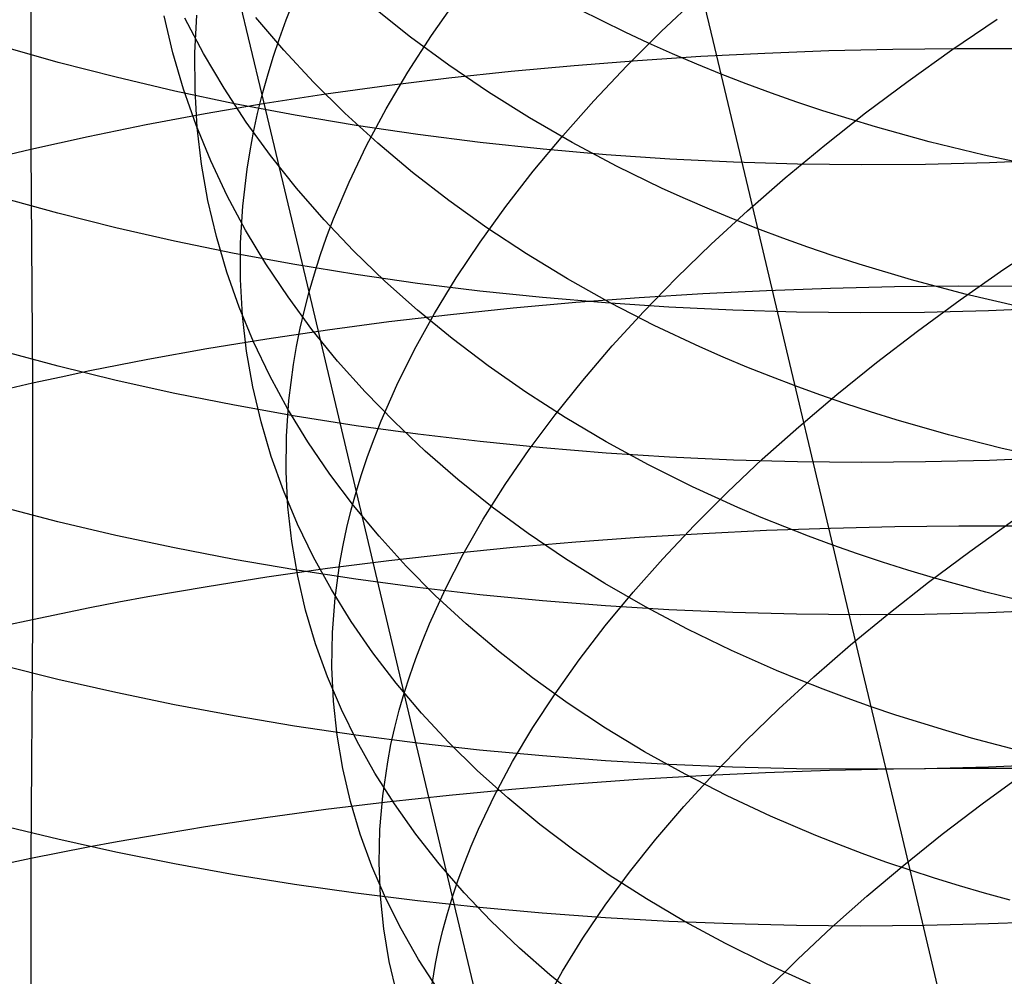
# Model space of a CAD drawing. Extents: x -383 to 1849, y -1185 to -529.
# Tile 569 of 656: x 405 to 413, y -976 to -969. Entities that reach past the tile are written whole.
import ezdxf

# ---------------------------------------------------------------- set-up
doc = ezdxf.new("R2010")
doc.units = 0
doc.layers.add('PREDEFINITO', color=7, linetype='CONTINUOUS')

msp = doc.modelspace()

# ---------------------------------------------------------------- linework, layer by layer
at = {"layer": 'PREDEFINITO'}
for p, q in [((407.0352, -969.3219, 497.3797), (406.3282, -966.3579, 499.4084)), ((410.4967, -968.9059, 514.7093), (410.2203, -967.7423, 515.6891)), ((405.2589, -967.9614, 664.8205), (405.2598, -969.7398, 665.7628)), ((407.2192, -968.7464, 496.6154), (407.3359, -968.4579, 496.2402)), ((408.334, -968.8672, 493.7962), (408.5296, -968.5875, 493.445)), ((410.0982, -968.8357, 490.8128), (410.3761, -968.5733, 490.5024)), ((406.3497, -968.9994, 502.9021), (406.2832, -968.7158, 502.5078)), ((406.5181, -969.0002, 499.938), (406.5332, -968.711, 499.5453)), ((408.174, -968.8801, 511.4177), (407.8939, -968.6571, 511.0823)), ((409.8208, -968.8424, 514.2519), (409.4686, -968.6663, 513.964)), ((406.5847, -969.0059, 505.8402), (406.4419, -968.7347, 505.4554)), ((407.2013, -968.9807, 508.6967), (406.9871, -968.7298, 508.3318)), ((407.1669, -968.8905, 496.8048), (407.2192, -968.7464, 496.6154)), ((412.3281, -968.9766, 488.1045), (412.6747, -968.7405, 487.8487)), ((408.1531, -969.1478, 494.1538), (408.334, -968.8672, 493.7962)), ((410.001, -968.9267, 514.3927), (409.8208, -968.8424, 514.2519)), ((409.8329, -969.1006, 491.1316), (410.0982, -968.8357, 490.8128)), ((407.1188, -969.0345, 496.9953), (407.1669, -968.8905, 496.8048)), ((408.4663, -969.0951, 511.7471), (408.174, -968.8801, 511.4177)), ((410.184, -969.0085, 514.5313), (410.001, -968.9267, 514.3927)), ((410.7768, -970.0884, 513.7532), (410.4967, -968.9059, 514.7093)), ((405.4684, -969.0729, 633.3588), (405.031, -968.9488, 633.5356)), ((406.4314, -969.2797, 503.2964), (406.3497, -968.9994, 502.9021)), ((406.5193, -969.2873, 500.3331), (406.5181, -969.0002, 499.938)), ((406.7419, -969.2722, 506.2229), (406.5847, -969.0059, 505.8402)), ((407.4288, -969.2253, 509.0575), (407.2013, -968.9807, 508.6967)), ((410.3696, -969.0877, 514.6678), (410.184, -969.0085, 514.5313)), ((410.4022, -969.0265, 667.0445), (410.8919, -969.0016, 667.0773)), ((410.8919, -969.0016, 667.0773), (411.3829, -968.9832, 667.0964)), ((411.3829, -968.9832, 667.0964), (411.8746, -968.9714, 667.1017)), ((411.8746, -968.9714, 667.1017), (412.3666, -968.9663, 667.0933)), ((411.9919, -969.2167, 488.3708), (412.3281, -968.9766, 488.1045)), ((412.3666, -968.9663, 667.0933), (412.8583, -968.9678, 667.0711)), ((405.9134, -969.188, 633.1937), (405.4684, -969.0729, 633.3588)), ((407.0749, -969.1783, 497.187), (407.1188, -969.0345, 496.9953)), ((408.7708, -969.3018, 512.0699), (408.4663, -969.0951, 511.7471)), ((408.9466, -969.1413, 666.8627), (409.429, -969.0964, 666.9372)), ((409.429, -969.0964, 666.9372), (409.9144, -969.0582, 666.9978)), ((409.9144, -969.0582, 666.9978), (410.4022, -969.0265, 667.0445)), ((410.558, -969.1643, 514.802), (410.3696, -969.0877, 514.6678)), ((407.9872, -969.429, 494.5175), (408.1531, -969.1478, 494.1538)), ((408.4677, -969.1928, 666.7743), (408.9466, -969.1413, 666.8627)), ((409.5805, -969.3677, 491.4584), (409.8329, -969.1006, 491.1316)), ((410.749, -969.2383, 514.9339), (410.558, -969.1643, 514.802)), ((406.3652, -969.294, 633.0405), (405.9134, -969.188, 633.1937)), ((407.0352, -969.3219, 497.3797), (407.0749, -969.1783, 497.187)), ((407.6695, -969.4633, 509.4138), (407.4288, -969.2253, 509.0575)), ((407.9928, -969.251, 666.6719), (408.4677, -969.1928, 666.7743)), ((410.9426, -969.3096, 515.0635), (410.749, -969.2383, 514.9339)), ((411.6666, -969.4606, 488.6472), (411.9919, -969.2167, 488.3708)), ((406.8234, -969.391, 632.8991), (406.3652, -969.294, 633.0405)), ((406.5283, -969.5562, 503.6904), (406.4314, -969.2797, 503.2964)), ((406.5367, -969.5722, 500.73), (406.5193, -969.2873, 500.3331)), ((406.9132, -969.5333, 506.6033), (406.7419, -969.2722, 506.2229)), ((406.9997, -969.4652, 497.5734), (407.0352, -969.3219, 497.3797)), ((407.3949, -970.8352, 496.4159), (407.0352, -969.3219, 497.3797)), ((407.0575, -969.3873, 666.4252), (407.5226, -969.3158, 666.5555)), ((407.5226, -969.3158, 666.5555), (407.9928, -969.251, 666.6719)), ((409.087, -969.5, 512.3858), (408.7708, -969.3018, 512.0699)), ((411.1387, -969.3783, 515.1907), (410.9426, -969.3096, 515.0635)), ((406.5982, -969.4655, 666.2807), (407.0575, -969.3873, 666.4252)), ((407.2875, -969.4789, 632.7696), (406.8234, -969.391, 632.8991)), ((409.3414, -969.6368, 491.7929), (409.5805, -969.3677, 491.4584)), ((411.3373, -969.4444, 515.3156), (411.1387, -969.3783, 515.1907)), ((406.145, -969.5502, 666.1222), (406.5982, -969.4655, 666.2807)), ((406.9685, -969.6083, 497.7681), (406.9997, -969.4652, 497.5734)), ((407.923, -969.6943, 509.7652), (407.6695, -969.4633, 509.4138)), ((407.8366, -969.7107, 494.887), (407.9872, -969.429, 494.5175)), ((411.7415, -969.5686, 515.5582), (411.3373, -969.4444, 515.3156)), ((411.3524, -969.708, 488.9333), (411.6666, -969.4606, 488.6472)), ((405.921, -969.5951, 666.0376), (406.145, -969.5502, 666.1222)), ((407.0985, -969.7891, 506.9807), (406.9132, -969.5333, 506.6033)), ((407.7567, -969.5577, 632.652), (407.2875, -969.4789, 632.7696)), ((409.415, -969.6894, 512.6945), (409.087, -969.5, 512.3858)), ((405.6987, -969.6417, 665.9496), (405.921, -969.5951, 666.0376)), ((406.6402, -969.8288, 504.0837), (406.5283, -969.5562, 503.6904)), ((406.5699, -969.8544, 501.1283), (406.5367, -969.5722, 500.73)), ((406.9415, -969.751, 497.9638), (406.9685, -969.6083, 497.7681)), ((408.2307, -969.6274, 632.5463), (407.7567, -969.5577, 632.652)), ((412.1548, -969.6823, 515.7913), (411.7415, -969.5686, 515.5582)), ((405.2598, -969.7398, 665.7628), (405.4783, -969.6899, 665.8579)), ((405.4783, -969.6899, 665.8579), (405.6987, -969.6417, 665.9496)), ((408.1893, -969.9181, 510.1112), (407.923, -969.6943, 509.7652)), ((408.7089, -969.6881, 632.4525), (408.2307, -969.6274, 632.5463)), ((409.1906, -969.7396, 632.3708), (408.7089, -969.6881, 632.4525)), ((409.1159, -969.9076, 492.1349), (409.3414, -969.6368, 491.7929)), ((409.7544, -969.8695, 512.9954), (409.415, -969.6894, 512.6945)), ((412.5765, -969.7855, 516.0148), (412.1548, -969.6823, 515.7913)), ((405.0432, -969.7914, 665.6641), (405.2598, -969.7398, 665.7628)), ((405.2598, -969.7398, 665.7628), (405.2722, -971.5339, 666.6729)), ((406.9186, -969.8934, 498.1603), (406.9415, -969.751, 497.9638)), ((407.7018, -969.9924, 495.2618), (407.8366, -969.7107, 494.887)), ((409.6755, -969.782, 632.301), (409.1906, -969.7396, 632.3708)), ((411.0497, -969.9586, 489.2289), (411.3524, -969.708, 488.9333)), ((406.7668, -970.0972, 504.4757), (406.6402, -969.8288, 504.0837)), ((407.2975, -970.0391, 507.3549), (407.0985, -969.7891, 506.9807)), ((410.1628, -969.8152, 632.2433), (409.6755, -969.782, 632.301)), ((410.6521, -969.8393, 632.1976), (410.1628, -969.8152, 632.2433)), ((411.1428, -969.8543, 632.1641), (410.6521, -969.8393, 632.1976)), ((412.6181, -969.8441, 632.1363), (412.1264, -969.8567, 632.1334)), ((413.0062, -969.8782, 516.2284), (412.5765, -969.7855, 516.0148)), ((413.109, -969.8223, 632.1514), (412.6181, -969.8441, 632.1363)), ((406.619, -970.1338, 501.5275), (406.5699, -969.8544, 501.1283)), ((406.8855, -970.177, 498.5556), (406.9186, -969.8934, 498.1603)), ((408.4682, -970.1343, 510.4515), (408.1893, -969.9181, 510.1112)), ((408.9044, -970.1798, 492.4839), (409.1159, -969.9076, 492.1349)), ((410.1051, -970.0402, 513.2882), (409.7544, -969.8695, 512.9954)), ((411.6345, -969.8601, 632.1426), (411.1428, -969.8543, 632.1641)), ((412.1264, -969.8567, 632.1334), (411.6345, -969.8601, 632.1426)), ((407.583, -970.2739, 495.6418), (407.7018, -969.9924, 495.2618)), ((410.759, -970.2121, 489.5336), (411.0497, -969.9586, 489.2289)), ((407.5101, -970.2832, 507.7253), (407.2975, -970.0391, 507.3549)), ((410.2845, -970.1219, 513.4314), (410.1051, -970.0402, 513.2882)), ((405.4668, -970.2307, 634.2832), (405.0297, -970.11, 634.4625)), ((406.6835, -970.4101, 501.9273), (406.619, -970.1338, 501.5275)), ((406.908, -970.3611, 504.8661), (406.7668, -970.0972, 504.4757)), ((408.7593, -970.3427, 510.7857), (408.4682, -970.1343, 510.4515)), ((410.4668, -970.2011, 513.5724), (410.2845, -970.1219, 513.4314)), ((411.0616, -971.2884, 512.8206), (410.7768, -970.0884, 513.7532)), ((405.9114, -970.3425, 634.1159), (405.4668, -970.2307, 634.2832)), ((406.8688, -970.4589, 498.9538), (406.8855, -970.177, 498.5556)), ((408.7071, -970.453, 492.8397), (408.9044, -970.1798, 492.4839)), ((410.6517, -970.2778, 513.7112), (410.4668, -970.2011, 513.5724)), ((410.4804, -970.4683, 489.8472), (410.759, -970.2121, 489.5336)), ((407.736, -970.521, 508.0916), (407.5101, -970.2832, 507.7253)), ((407.5297, -970.4145, 495.8337), (407.583, -970.2739, 495.6418)), ((410.8393, -970.3519, 513.8477), (410.6517, -970.2778, 513.7112)), ((406.3629, -970.4456, 633.9605), (405.9114, -970.3425, 634.1159)), ((407.0635, -970.6201, 505.2545), (406.908, -970.3611, 504.8661)), ((409.0626, -970.5429, 511.1132), (408.7593, -970.3427, 510.7857)), ((411.0296, -970.4235, 513.9819), (410.8393, -970.3519, 513.8477)), ((406.8207, -970.5399, 633.8171), (406.3629, -970.4456, 633.9605)), ((406.7635, -970.683, 502.3272), (406.6835, -970.4101, 501.9273)), ((407.4806, -970.555, 496.0266), (407.5297, -970.4145, 495.8337)), ((408.5245, -970.7271, 493.2019), (408.7071, -970.453, 492.8397)), ((411.2225, -970.4924, 514.1137), (411.0296, -970.4235, 513.9819)), ((412.7283, -970.6616, 487.1602), (413.076, -970.4303, 486.9016)), ((406.8684, -970.7387, 499.3543), (406.8688, -970.4589, 498.9538)), ((407.9751, -970.7522, 508.4533), (407.736, -970.521, 508.0916)), ((410.2143, -970.7269, 490.1692), (410.4804, -970.4683, 489.8472)), ((411.4179, -970.5588, 514.2431), (411.2225, -970.4924, 514.1137)), ((407.2843, -970.6253, 633.6857), (406.8207, -970.5399, 633.8171)), ((407.4356, -970.6952, 496.2207), (407.4806, -970.555, 496.0266)), ((409.3778, -970.7347, 511.4338), (409.0626, -970.5429, 511.1132)), ((411.6157, -970.6225, 514.3702), (411.4179, -970.5588, 514.2431)), ((406.8585, -970.9522, 502.7268), (406.7635, -970.683, 502.3272)), ((407.2331, -970.8741, 505.6404), (407.0635, -970.6201, 505.2545)), ((407.7531, -970.702, 633.5664), (407.2843, -970.6253, 633.6857)), ((412.0186, -970.7423, 514.617), (411.6157, -970.6225, 514.3702)), ((412.391, -970.8967, 487.4294), (412.7283, -970.6616, 487.1602)), ((406.8841, -971.0162, 499.7567), (406.8684, -970.7387, 499.3543)), ((407.3949, -970.8352, 496.4159), (407.4356, -970.6952, 496.2207)), ((408.2267, -970.7697, 633.4592), (407.7531, -970.702, 633.5664)), ((408.2271, -970.9765, 508.81), (407.9751, -970.7522, 508.4533)), ((408.3569, -971.0017, 493.5702), (408.5245, -970.7271, 493.2019)), ((409.7047, -970.9178, 511.7469), (409.3778, -970.7347, 511.4338)), ((409.9611, -970.9876, 490.4994), (410.2143, -970.7269, 490.1692)), ((412.4305, -970.8517, 514.8542), (412.0186, -970.7423, 514.617)), ((407.3585, -970.9749, 496.6121), (407.3949, -970.8352, 496.4159)), ((408.125, -973.9145, 494.5777), (407.3949, -970.8352, 496.4159)), ((408.7044, -970.8287, 633.3641), (408.2267, -970.7697, 633.4592)), ((409.1857, -970.8787, 633.2812), (408.7044, -970.8287, 633.3641)), ((410.4162, -970.8475, 667.9658), (410.9059, -970.8235, 667.9987)), ((410.9059, -970.8235, 667.9987), (411.3969, -970.8057, 668.0176)), ((411.3969, -970.8057, 668.0176), (411.8886, -970.7943, 668.0227)), ((411.8886, -970.7943, 668.0227), (412.3805, -970.7893, 668.0138)), ((412.3805, -970.7893, 668.0138), (412.8721, -970.7906, 667.9911)), ((407.4167, -971.1228, 506.0233), (407.2331, -970.8741, 505.6404)), ((409.6701, -970.9199, 633.2104), (409.1857, -970.8787, 633.2812)), ((409.4429, -970.9148, 667.8579), (409.9284, -970.878, 667.9189)), ((409.9284, -970.878, 667.9189), (410.4162, -970.8475, 667.9658)), ((412.0645, -971.1353, 487.7087), (412.391, -970.8967, 487.4294)), ((412.8509, -970.9508, 515.0815), (412.4305, -970.8517, 514.8542)), ((406.9686, -971.2175, 503.1256), (406.8585, -970.9522, 502.7268)), ((407.3262, -971.1144, 496.8094), (407.3585, -970.9749, 496.6121)), ((408.4919, -971.1937, 509.1614), (408.2271, -970.9765, 508.81)), ((408.4814, -971.0076, 667.6939), (408.9604, -970.958, 667.783)), ((408.9604, -970.958, 667.783), (409.4429, -970.9148, 667.8579)), ((410.157, -970.9522, 633.1518), (409.6701, -970.9199, 633.2104)), ((410.0431, -971.0919, 512.0522), (409.7047, -970.9178, 511.7469)), ((410.6459, -970.9755, 633.1055), (410.157, -970.9522, 633.1518)), ((411.1362, -970.99, 633.0715), (410.6459, -970.9755, 633.1055)), ((412.6103, -970.9798, 633.0433), (412.119, -970.9922, 633.0404)), ((413.1008, -970.9585, 633.0587), (412.6103, -970.9798, 633.0433)), ((406.9157, -971.2911, 500.1606), (406.8841, -971.0162, 499.7567)), ((408.0065, -971.0636, 667.5907), (408.4814, -971.0076, 667.6939)), ((408.2047, -971.2766, 493.9444), (408.3569, -971.0017, 493.5702)), ((409.7212, -971.2501, 490.8374), (409.9611, -970.9876, 490.4994)), ((411.6274, -970.9956, 633.0497), (411.1362, -970.99, 633.0715)), ((412.119, -970.9922, 633.0404), (411.6274, -970.9956, 633.0497)), ((407.0709, -971.1947, 667.3418), (407.5361, -971.1259, 667.4733)), ((407.2982, -971.2535, 497.0075), (407.3262, -971.1144, 496.8094)), ((407.6141, -971.3658, 506.403), (407.4167, -971.1228, 506.0233)), ((407.5361, -971.1259, 667.4733), (408.0065, -971.0636, 667.5907)), ((410.3928, -971.2567, 512.3493), (410.0431, -971.0919, 512.0522)), ((411.7491, -971.3773, 487.998), (412.0645, -971.1353, 487.7087)), ((406.6113, -971.2699, 667.196), (407.0709, -971.1947, 667.3418)), ((408.7692, -971.4035, 509.5069), (408.4919, -971.1937, 509.1614)), ((405.4682, -971.4059, 635.1861), (405.0307, -971.2888, 635.3677)), ((406.158, -971.3515, 667.0359), (406.6113, -971.2699, 667.196)), ((407.0933, -971.4785, 503.5231), (406.9686, -971.2175, 503.1256)), ((407.2744, -971.3922, 497.2065), (407.2982, -971.2535, 497.0075)), ((408.0681, -971.5514, 494.3239), (408.2047, -971.2766, 493.9444)), ((409.4948, -971.5141, 491.183), (409.7212, -971.2501, 490.8374)), ((410.5719, -971.3355, 512.4946), (410.3928, -971.2567, 512.3493)), ((411.3505, -972.5059, 511.9119), (411.0616, -971.2884, 512.8206)), ((405.9338, -971.3947, 666.9506), (406.158, -971.3515, 667.0359)), ((406.963, -971.5632, 500.5655), (406.9157, -971.2911, 500.1606)), ((410.7537, -971.4118, 512.6377), (410.5719, -971.3355, 512.4946)), ((405.9131, -971.5144, 635.0167), (405.4682, -971.4059, 635.1861)), ((405.4909, -971.4859, 666.769), (405.7115, -971.4395, 666.8616)), ((405.7115, -971.4395, 666.8616), (405.9338, -971.3947, 666.9506)), ((407.2393, -971.6685, 497.607), (407.2744, -971.3922, 497.2065)), ((407.825, -971.6028, 506.7788), (407.6141, -971.3658, 506.403)), ((409.0589, -971.6056, 509.8461), (408.7692, -971.4035, 509.5069)), ((410.9382, -971.4857, 512.7785), (410.7537, -971.4118, 512.6377)), ((411.4451, -971.6223, 488.2968), (411.7491, -971.3773, 487.998)), ((405.2722, -971.5339, 666.6729), (405.4909, -971.4859, 666.769)), ((406.3649, -971.6143, 634.8594), (405.9131, -971.5144, 635.0167)), ((407.2327, -971.7351, 503.9191), (407.0933, -971.4785, 503.5231)), ((409.2824, -971.7794, 491.5357), (409.4948, -971.5141, 491.183)), ((411.1254, -971.557, 512.917), (410.9382, -971.4857, 512.7785)), ((405.0555, -971.5835, 666.5732), (405.2722, -971.5339, 666.6729)), ((405.2722, -971.5339, 666.6729), (405.2723, -973.3491, 667.5432)), ((407.0259, -971.8321, 500.971), (406.963, -971.5632, 500.5655)), ((407.9475, -971.8259, 494.7087), (408.0681, -971.5514, 494.3239)), ((411.3153, -971.6259, 513.0531), (411.1254, -971.557, 512.917)), ((406.8231, -971.7056, 634.7143), (406.3649, -971.6143, 634.8594)), ((408.0493, -971.8337, 507.1505), (407.825, -971.6028, 506.7788)), ((409.3607, -971.7996, 510.1787), (409.0589, -971.6056, 509.8461)), ((411.153, -971.8701, 488.6048), (411.4451, -971.6223, 488.2968)), ((411.5078, -971.6921, 513.1869), (411.3153, -971.6259, 513.0531)), ((407.2871, -971.7883, 634.5814), (406.8231, -971.7056, 634.7143)), ((407.2207, -971.9429, 498.0102), (407.2393, -971.6685, 497.607)), ((407.3864, -971.9869, 504.3129), (407.2327, -971.7351, 503.9191)), ((411.7028, -971.7558, 513.3182), (411.5078, -971.6921, 513.1869)), ((407.7563, -971.8624, 634.4607), (407.2871, -971.7883, 634.5814)), ((409.0842, -972.0457, 491.8953), (409.2824, -971.7794, 491.5357)), ((409.6745, -971.9854, 510.5041), (409.3607, -971.7996, 510.1787)), ((411.9003, -971.817, 513.4471), (411.7028, -971.7558, 513.3182)), ((412.3025, -971.9317, 513.6976), (411.9003, -971.817, 513.4471)), ((407.104, -972.0977, 501.3765), (407.0259, -971.8321, 500.971)), ((408.2303, -971.9279, 634.3524), (407.7563, -971.8624, 634.4607)), ((407.8934, -971.963, 494.9029), (407.9475, -971.8259, 494.7087)), ((408.2867, -972.0581, 507.5176), (408.0493, -971.8337, 507.1505)), ((410.873, -972.1203, 488.9217), (411.153, -971.8701, 488.6048)), ((407.2184, -972.2152, 498.4159), (407.2207, -971.9429, 498.0102)), ((407.8433, -972.0998, 495.0983), (407.8934, -971.963, 494.9029)), ((408.7084, -971.9848, 634.2563), (408.2303, -971.9279, 634.3524)), ((412.7138, -972.0363, 513.9383), (412.3025, -971.9317, 513.6976)), ((407.5543, -972.2337, 504.7043), (407.3864, -971.9869, 504.3129)), ((409.1901, -972.033, 634.1725), (408.7084, -971.9848, 634.2563)), ((409.6749, -972.0726, 634.1012), (409.1901, -972.033, 634.1725)), ((410, -972.1625, 510.8221), (409.6745, -971.9854, 510.5041)), ((413.1337, -972.1308, 514.169), (412.7138, -972.0363, 513.9383)), ((407.1973, -972.3596, 501.7818), (407.104, -972.0977, 501.3765)), ((407.7975, -972.2365, 495.2948), (407.8433, -972.0998, 495.0983)), ((408.5371, -972.2758, 507.8796), (408.2867, -972.0581, 507.5176)), ((408.9006, -972.3128, 492.2615), (409.0842, -972.0457, 491.8953)), ((410.1623, -972.1036, 634.0422), (409.6749, -972.0726, 634.1012)), ((410.6516, -972.1259, 633.9956), (410.1623, -972.1036, 634.0422)), ((410.6056, -972.3728, 489.2472), (410.873, -972.1203, 488.9217)), ((413.1084, -972.1071, 633.95), (412.6175, -972.1283, 633.9341)), ((410.337, -972.3308, 511.132), (410, -972.1625, 510.8221)), ((411.1423, -972.1395, 633.9615), (410.6516, -972.1259, 633.9956)), ((411.6339, -972.1444, 633.9398), (411.1423, -972.1395, 633.9615)), ((412.1258, -972.1407, 633.9307), (411.6339, -972.1444, 633.9398)), ((412.6175, -972.1283, 633.9341), (412.1258, -972.1407, 633.9307)), ((407.2323, -972.4851, 498.8234), (407.2184, -972.2152, 498.4159)), ((407.7362, -972.4751, 505.0926), (407.5543, -972.2337, 504.7043)), ((407.7559, -972.3728, 495.4923), (407.7975, -972.2365, 495.2948)), ((408.8002, -972.4864, 508.2361), (408.5371, -972.2758, 507.8796)), ((408.732, -972.5803, 492.6339), (408.9006, -972.3128, 492.2615)), ((410.6854, -972.49, 511.4337), (410.337, -972.3308, 511.132)), ((407.3055, -972.6176, 502.1863), (407.1973, -972.3596, 501.7818)), ((407.7185, -972.5089, 495.691), (407.7559, -972.3728, 495.4923)), ((410.3509, -972.6273, 489.581), (410.6056, -972.3728, 489.2472)), ((405.4667, -972.599, 636.0639), (405.0296, -972.4856, 636.2478)), ((407.262, -972.7524, 499.2325), (407.2323, -972.4851, 498.8234)), ((407.9318, -972.711, 505.4776), (407.7362, -972.4751, 505.0926)), ((409.0758, -972.6897, 508.5867), (408.8002, -972.4864, 508.2361)), ((410.8638, -972.566, 511.5812), (410.6854, -972.49, 511.4337)), ((407.6854, -972.6447, 495.8906), (407.7185, -972.5089, 495.691)), ((411.045, -972.6396, 511.7265), (410.8638, -972.566, 511.5812)), ((411.6431, -973.7407, 511.0276), (411.3505, -972.5059, 511.9119)), ((405.9114, -972.7042, 635.8923), (405.4667, -972.599, 636.0639)), ((407.4285, -972.8715, 502.5897), (407.3055, -972.6176, 502.1863)), ((407.6565, -972.7801, 496.0911), (407.6854, -972.6447, 495.8906)), ((408.5786, -972.8479, 493.0121), (408.732, -972.5803, 492.6339)), ((410.1095, -972.8834, 489.9227), (410.3509, -972.6273, 489.581)), ((410.9064, -972.6651, 668.8825), (411.3975, -972.6477, 668.9018)), ((411.2289, -972.7108, 511.8695), (411.045, -972.6396, 511.7265)), ((411.3975, -972.6477, 668.9018), (411.8892, -972.6365, 668.907)), ((411.8892, -972.6365, 668.907), (412.3812, -972.6313, 668.8982)), ((412.3812, -972.6313, 668.8982), (412.8729, -972.6321, 668.8755)), ((412.4667, -972.8271, 486.8024), (412.7945, -972.5936, 486.5201)), ((406.3628, -972.801, 635.733), (405.9114, -972.7042, 635.8923)), ((408.1411, -972.941, 505.8588), (407.9318, -972.711, 505.4776)), ((409.3639, -972.8855, 508.931), (409.0758, -972.6897, 508.5867)), ((409.4433, -972.7536, 668.7401), (409.9288, -972.718, 668.8017)), ((409.9288, -972.718, 668.8017), (410.4167, -972.6885, 668.8492)), ((410.4167, -972.6885, 668.8492), (410.9064, -972.6651, 668.8825)), ((411.4155, -972.7796, 512.0101), (411.2289, -972.7108, 511.8695)), ((406.8207, -972.8895, 635.586), (406.3628, -972.801, 635.733)), ((407.3075, -973.0169, 499.6425), (407.262, -972.7524, 499.2325)), ((407.6318, -972.9151, 496.2925), (407.6565, -972.7801, 496.0911)), ((408.4818, -972.8432, 668.5743), (408.9608, -972.7953, 668.6643)), ((408.9608, -972.7953, 668.6643), (409.4433, -972.7536, 668.7401)), ((411.6048, -972.8458, 512.1483), (411.4155, -972.7796, 512.0101)), ((407.566, -973.1209, 502.9913), (407.4285, -972.8715, 502.5897)), ((408.0068, -972.8971, 668.4701), (408.4818, -972.8432, 668.5743)), ((408.4409, -973.1154, 493.396), (408.5786, -972.8479, 493.0121)), ((411.7967, -972.9096, 512.2841), (411.6048, -972.8458, 512.1483)), ((412.15, -973.0637, 487.0947), (412.4667, -972.8271, 486.8024)), ((407.2843, -972.9697, 635.4514), (406.8207, -972.8895, 635.586)), ((407.5363, -972.9571, 668.3515), (408.0068, -972.8971, 668.4701)), ((407.5948, -973.1838, 496.6978), (407.6318, -972.9151, 496.2925)), ((408.3637, -973.165, 506.2358), (408.1411, -972.941, 505.8588)), ((409.6641, -973.0733, 509.2685), (409.3639, -972.8855, 508.931)), ((409.8815, -973.1409, 490.272), (410.1095, -972.8834, 489.9227)), ((411.9911, -972.9708, 512.4175), (411.7967, -972.9096, 512.2841)), ((406.6115, -973.0955, 668.0714), (407.0711, -973.0232, 668.2187)), ((407.0711, -973.0232, 668.2187), (407.5363, -972.9571, 668.3515)), ((407.7531, -973.0415, 635.3291), (407.2843, -972.9697, 635.4514)), ((407.3684, -973.2782, 500.0532), (407.3075, -973.0169, 499.6425)), ((412.1881, -973.0295, 512.5484), (411.9911, -972.9708, 512.4175)), ((406.1581, -973.1739, 667.9098), (406.6115, -973.0955, 668.0714)), ((408.2267, -973.105, 635.2193), (407.7531, -973.0415, 635.3291)), ((409.9762, -973.253, 509.5988), (409.6641, -973.0733, 509.2685)), ((411.8447, -973.3031, 487.3967), (412.15, -973.0637, 487.0947)), ((412.5891, -973.1395, 512.8028), (412.1881, -973.0295, 512.5484)), ((405.9339, -973.2154, 667.8236), (406.1581, -973.1739, 667.9098)), ((407.7179, -973.3656, 503.3909), (407.566, -973.1209, 502.9913)), ((408.7044, -973.1601, 635.1219), (408.2267, -973.105, 635.2193)), ((408.3191, -973.3825, 493.7851), (408.4409, -973.1154, 493.396)), ((408.5995, -973.3825, 506.608), (408.3637, -973.165, 506.2358)), ((409.1857, -973.2068, 635.037), (408.7044, -973.1601, 635.1219)), ((409.6675, -973.3996, 490.6286), (409.8815, -973.1409, 490.272)), ((412.9993, -973.2395, 513.0472), (412.5891, -973.1395, 512.8028)), ((405.7115, -973.2585, 667.7337), (405.9339, -973.2154, 667.8236)), ((407.5744, -973.4506, 497.1059), (407.5948, -973.1838, 496.6978)), ((409.6701, -973.2452, 634.9647), (409.1857, -973.2068, 635.037)), ((410.157, -973.2751, 634.9049), (409.6701, -973.2452, 634.9647)), ((410.3001, -973.4243, 509.9215), (409.9762, -973.253, 509.5988)), ((405.2723, -973.3491, 667.5432), (405.4909, -973.303, 667.6403)), ((405.4909, -973.303, 667.6403), (405.7115, -973.2585, 667.7337)), ((407.4448, -973.5362, 500.464), (407.3684, -973.2782, 500.0532)), ((410.6459, -973.2966, 634.8576), (410.157, -973.2751, 634.9049)), ((411.1362, -973.3097, 634.823), (410.6459, -973.2966, 634.8576)), ((411.6274, -973.3144, 634.8011), (411.1362, -973.3097, 634.823)), ((411.5511, -973.5452, 487.708), (411.8447, -973.3031, 487.3967)), ((412.1189, -973.3107, 634.7918), (411.6274, -973.3144, 634.8011)), ((412.6102, -973.2984, 634.7952), (412.1189, -973.3107, 634.7918)), ((413.1007, -973.2777, 634.8114), (412.6102, -973.2984, 634.7952)), ((405.0556, -973.3968, 667.4425), (405.2723, -973.3491, 667.5432)), ((405.2723, -973.3491, 667.5432), (405.2601, -975.1831, 668.3718)), ((407.8839, -973.6053, 503.788), (407.7179, -973.3656, 503.3909)), ((408.2644, -973.5159, 493.9815), (408.3191, -973.3825, 493.7851)), ((408.8483, -973.5933, 506.9751), (408.5995, -973.3825, 506.608)), ((409.4677, -973.6591, 490.9921), (409.6675, -973.3996, 490.6286)), ((407.5702, -973.7153, 497.5163), (407.5744, -973.4506, 497.1059)), ((410.6356, -973.5868, 510.2362), (410.3001, -973.4243, 509.9215)), ((407.5363, -973.7905, 500.8745), (407.4448, -973.5362, 500.464)), ((408.2137, -973.649, 494.1791), (408.2644, -973.5159, 493.9815)), ((411.2697, -973.7896, 488.0282), (411.5511, -973.5452, 487.708)), ((408.0639, -973.8397, 504.1821), (407.8839, -973.6053, 503.788)), ((409.1099, -973.7972, 507.3367), (408.8483, -973.5933, 506.9751)), ((410.9824, -973.7404, 510.5424), (410.6356, -973.5868, 510.2362)), ((405.4666, -973.8093, 636.9189), (405.0294, -973.6995, 637.1049)), ((408.1672, -973.7819, 494.3779), (408.2137, -973.649, 494.1791)), ((409.2824, -973.9193, 491.3622), (409.4677, -973.6591, 490.9921)), ((407.5822, -973.9775, 497.9287), (407.5702, -973.7153, 497.5163)), ((408.125, -973.9145, 494.5777), (408.1672, -973.7819, 494.3779)), ((411.16, -973.8137, 510.6922), (410.9824, -973.7404, 510.5424)), ((411.9404, -974.9914, 510.1669), (411.6431, -973.7407, 511.0276)), ((405.9111, -973.911, 636.7452), (405.4666, -973.8093, 636.9189)), ((407.6427, -974.0409, 501.2842), (407.5363, -973.7905, 500.8745)), ((408.2577, -974.0687, 504.5727), (408.0639, -973.8397, 504.1821)), ((409.3841, -973.9939, 507.6923), (409.1099, -973.7972, 507.3367)), ((411.0007, -974.036, 488.3572), (411.2697, -973.7896, 488.0282)), ((411.3404, -973.8847, 510.8396), (411.16, -973.8137, 510.6922)), ((406.3626, -974.0047, 636.584), (405.9111, -973.911, 636.7452)), ((408.0869, -974.0468, 494.7787), (408.125, -973.9145, 494.5777)), ((408.4961, -975.4776, 493.7039), (408.125, -973.9145, 494.5777)), ((409.1121, -974.1798, 491.7387), (409.2824, -973.9193, 491.3622)), ((411.5235, -973.9533, 510.9848), (411.3404, -973.8847, 510.8396)), ((406.8204, -974.0903, 636.4352), (406.3626, -974.0047, 636.584)), ((407.6101, -974.2371, 498.3425), (407.5822, -973.9775, 497.9287)), ((409.6707, -974.1832, 508.0414), (409.3841, -973.9939, 507.6923)), ((411.7093, -974.0194, 511.1276), (411.5235, -973.9533, 510.9848)), ((407.7639, -974.2871, 501.6927), (407.6427, -974.0409, 501.2842)), ((408.0531, -974.1788, 494.9806), (408.0869, -974.0468, 494.7787)), ((408.4651, -974.2919, 504.9595), (408.2577, -974.0687, 504.5727)), ((410.7446, -974.2843, 488.6945), (411.0007, -974.036, 488.3572)), ((411.8978, -974.0831, 511.2679), (411.7093, -974.0194, 511.1276)), ((412.0889, -974.1444, 511.4058), (411.8978, -974.0831, 511.2679)), ((407.2839, -974.1679, 636.299), (406.8204, -974.0903, 636.4352)), ((412.2826, -974.2032, 511.5412), (412.0889, -974.1444, 511.4058)), ((407.7527, -974.2373, 636.1753), (407.2839, -974.1679, 636.299)), ((408.0235, -974.3104, 495.1835), (408.0531, -974.1788, 494.9806)), ((408.957, -974.4403, 492.1211), (409.1121, -974.1798, 491.7387)), ((409.9695, -974.3646, 508.3837), (409.6707, -974.1832, 508.0414)), ((412.4788, -974.2596, 511.6742), (412.2826, -974.2032, 511.5412)), ((407.6537, -974.4938, 498.7574), (407.6101, -974.2371, 498.3425)), ((408.2262, -974.2986, 636.0642), (407.7527, -974.2373, 636.1753)), ((407.8997, -974.5289, 502.0995), (407.7639, -974.2871, 501.6927)), ((407.9981, -974.4417, 495.3873), (408.0235, -974.3104, 495.1835)), ((408.7039, -974.3518, 635.9658), (408.2262, -974.2986, 636.0642)), ((408.6859, -974.5091, 505.342), (408.4651, -974.2919, 504.9595)), ((410.5016, -974.534, 489.0398), (410.7446, -974.2843, 488.6945)), ((412.8784, -974.3649, 511.9325), (412.4788, -974.2596, 511.6742)), ((409.1852, -974.3968, 635.88), (408.7039, -974.3518, 635.9658)), ((410.2803, -974.538, 508.7186), (409.9695, -974.3646, 508.3837)), ((407.9597, -974.7028, 495.7974), (407.9981, -974.4417, 495.3873)), ((408.8175, -974.7006, 492.5091), (408.957, -974.4403, 492.1211)), ((409.6695, -974.4338, 635.8068), (409.1852, -974.3968, 635.88)), ((410.1564, -974.4625, 635.7464), (409.6695, -974.4338, 635.8068)), ((410.6452, -974.4832, 635.6987), (410.1564, -974.4625, 635.7464)), ((413.0997, -974.4634, 635.6528), (412.6092, -974.4838, 635.6362)), ((407.7129, -974.7473, 499.1728), (407.6537, -974.4938, 498.7574)), ((408.0498, -974.7661, 502.5042), (407.8997, -974.5289, 502.0995)), ((408.9198, -974.7199, 505.7198), (408.6859, -974.5091, 505.342)), ((410.2721, -974.7851, 489.3928), (410.5016, -974.534, 489.0398)), ((410.6029, -974.7032, 509.0459), (410.2803, -974.538, 508.7186)), ((410.4068, -974.5477, 669.6917), (410.8969, -974.5248, 669.7257)), ((411.1354, -974.4956, 635.6639), (410.6452, -974.4832, 635.6987)), ((410.8969, -974.5248, 669.7257), (411.3884, -974.5077, 669.7455)), ((411.6265, -974.4999, 635.6418), (411.1354, -974.4956, 635.6639)), ((411.3884, -974.5077, 669.7455), (411.8806, -974.4965, 669.7512)), ((412.118, -974.4959, 635.6326), (411.6265, -974.4999, 635.6418)), ((411.8806, -974.4965, 669.7512), (412.373, -974.491, 669.7427)), ((412.6092, -974.4838, 635.6362), (412.118, -974.4959, 635.6326)), ((412.373, -974.491, 669.7427), (412.8651, -974.4913, 669.7202)), ((412.5614, -974.7645, 486.2236), (412.8799, -974.5331, 485.9282)), ((408.9499, -974.6511, 669.5043), (409.4327, -974.6108, 669.5811)), ((409.4327, -974.6108, 669.5811), (409.9186, -974.5763, 669.6435)), ((409.9186, -974.5763, 669.6435), (410.4068, -974.5477, 669.6917)), ((408.4705, -974.6972, 669.4132), (408.9499, -974.6511, 669.5043)), ((407.5246, -974.8069, 669.188), (407.9953, -974.7491, 669.3078)), ((407.7874, -974.9974, 499.5884), (407.7129, -974.7473, 499.1728)), ((407.9378, -974.962, 496.2103), (407.9597, -974.7028, 495.7974)), ((407.9953, -974.7491, 669.3078), (408.4705, -974.6972, 669.4132)), ((408.694, -974.9605, 492.9025), (408.8175, -974.7006, 492.5091)), ((409.1668, -974.9242, 506.0923), (408.9198, -974.7199, 505.7198)), ((410.9372, -974.8597, 509.3649), (410.6029, -974.7032, 509.0459)), ((412.2543, -974.9985, 486.5287), (412.5614, -974.7645, 486.2236)), ((407.0592, -974.8705, 669.0537), (407.5246, -974.8069, 669.188)), ((408.2142, -974.9983, 502.9064), (408.0498, -974.7661, 502.5042)), ((410.0564, -975.0371, 489.7532), (410.2721, -974.7851, 489.3928)), ((406.5994, -974.9399, 668.905), (407.0592, -974.8705, 669.0537)), ((411.2829, -975.0074, 509.6754), (410.9372, -974.8597, 509.3649)), ((405.4665, -975.037, 637.7496), (405.0294, -974.9307, 637.938)), ((406.146, -975.0151, 668.7418), (406.5994, -974.9399, 668.905)), ((407.9321, -975.219, 496.6257), (407.9378, -974.962, 496.2103)), ((408.6383, -975.0901, 493.1011), (408.694, -974.9605, 492.9025)), ((409.4266, -975.1216, 506.4592), (409.1668, -974.9242, 506.0923)), ((412.2414, -976.2583, 509.3311), (411.9404, -974.9914, 510.1669)), ((405.911, -975.1355, 637.5737), (405.4665, -975.037, 637.7496)), ((405.6993, -975.0962, 668.5641), (405.9218, -975.0549, 668.6548)), ((405.9218, -975.0549, 668.6548), (406.146, -975.0151, 668.7418)), ((407.8771, -975.2439, 500.0036), (407.7874, -974.9974, 499.5884)), ((408.3925, -975.2254, 503.3056), (408.2142, -974.9983, 502.9064)), ((409.8549, -975.2899, 490.1206), (410.0564, -975.0371, 489.7532)), ((411.4599, -975.0779, 509.8272), (411.2829, -975.0074, 509.6754)), ((411.9589, -975.235, 486.8432), (412.2543, -974.9985, 486.5287)), ((405.2601, -975.1831, 668.3718), (405.4787, -975.1389, 668.4698)), ((405.4787, -975.1389, 668.4698), (405.6993, -975.0962, 668.5641)), ((406.3624, -975.2261, 637.4105), (405.911, -975.1355, 637.5737)), ((408.5867, -975.2196, 493.3009), (408.6383, -975.0901, 493.1011)), ((409.6991, -975.312, 506.8201), (409.4266, -975.1216, 506.4592)), ((411.6398, -975.146, 509.9768), (411.4599, -975.0779, 509.8272)), ((405.0434, -975.2288, 668.2702), (405.2601, -975.1831, 668.3718)), ((405.2601, -975.1831, 668.3718), (405.2588, -977.0301, 669.1687)), ((407.9424, -975.4736, 497.0431), (407.9321, -975.219, 496.6257)), ((411.8224, -975.2118, 510.124), (411.6398, -975.146, 509.9768)), ((412.0077, -975.2752, 510.2687), (411.8224, -975.2118, 510.124)), ((406.8201, -975.3089, 637.26), (406.3624, -975.2261, 637.4105)), ((407.9817, -975.4864, 500.418), (407.8771, -975.2439, 500.0036)), ((408.5846, -975.447, 503.7013), (408.3925, -975.2254, 503.3056)), ((408.5393, -975.3487, 493.5018), (408.5867, -975.2196, 493.3009)), ((409.668, -975.5431, 490.4946), (409.8549, -975.2899, 490.1206)), ((411.6755, -975.4737, 487.1669), (411.9589, -975.235, 486.8432)), ((412.1957, -975.3362, 510.411), (412.0077, -975.2752, 510.2687)), ((407.2837, -975.3838, 637.1222), (406.8201, -975.3089, 637.26)), ((408.4961, -975.4776, 493.7039), (408.5393, -975.3487, 493.5018)), ((409.9839, -975.495, 507.1744), (409.6991, -975.312, 506.8201)), ((412.3864, -975.3948, 510.5508), (412.1957, -975.3362, 510.411)), ((407.7525, -975.4508, 636.9971), (407.2837, -975.3838, 637.1222)), ((412.5797, -975.451, 510.6881), (412.3864, -975.3948, 510.5508)), ((408.2259, -975.51, 636.8847), (407.7525, -975.4508, 636.9971)), ((407.9687, -975.7255, 497.462), (407.9424, -975.4736, 497.0431)), ((408.1011, -975.7248, 500.8311), (407.9817, -975.4864, 500.418)), ((408.7036, -975.5613, 636.7852), (408.2259, -975.51, 636.8847)), ((408.4572, -975.6062, 493.9071), (408.4961, -975.4776, 493.7039)), ((408.8714, -977.0579, 492.8613), (408.4961, -975.4776, 493.7039)), ((408.7903, -975.6629, 504.093), (408.5846, -975.447, 503.7013)), ((410.2811, -975.6703, 507.5217), (409.9839, -975.495, 507.1744)), ((411.4046, -975.7142, 487.4993), (411.6755, -975.4737, 487.1669)), ((412.7754, -975.5048, 510.8229), (412.5797, -975.451, 510.6881)), ((409.1848, -975.6047, 636.6985), (408.7036, -975.5613, 636.7852)), ((409.496, -975.7966, 490.8751), (409.668, -975.5431, 490.4946)), ((408.4224, -975.7344, 494.1113), (408.4572, -975.6062, 493.9071)), ((409.0094, -975.8729, 504.4805), (408.7903, -975.6629, 504.093)), ((409.6692, -975.6402, 636.6246), (409.1848, -975.6047, 636.6985)), ((410.156, -975.6678, 636.5636), (409.6692, -975.6402, 636.6246)), ((410.6448, -975.6874, 636.5156), (410.156, -975.6678, 636.5636)), ((410.5902, -975.8377, 507.8617), (410.2811, -975.6703, 507.5217)), ((413.0994, -975.6667, 636.4703), (412.6089, -975.6868, 636.4533)), ((408.0106, -975.9745, 497.882), (407.9687, -975.7255, 497.462)), ((408.2351, -975.9588, 501.2426), (408.1011, -975.7248, 500.8311)), ((408.3919, -975.8623, 494.3164), (408.4224, -975.7344, 494.1113)), ((411.1351, -975.6992, 636.4805), (410.6448, -975.6874, 636.5156)), ((411.6262, -975.703, 636.4584), (411.1351, -975.6992, 636.4805)), ((411.1465, -975.9564, 487.8402), (411.4046, -975.7142, 487.4993)), ((412.1177, -975.6989, 636.4493), (411.6262, -975.703, 636.4584)), ((412.6089, -975.6868, 636.4533), (412.1177, -975.6989, 636.4493)), ((409.3392, -976.05, 491.2616), (409.496, -975.7966, 490.8751)), ((408.3655, -975.9897, 494.5225), (408.3919, -975.8623, 494.3164)), ((409.2418, -976.0766, 504.8631), (409.0094, -975.8729, 504.4805)), ((410.9112, -975.997, 508.1938), (410.5902, -975.8377, 507.8617)), ((408.0681, -976.2204, 498.3026), (408.0106, -975.9745, 497.882)), ((408.3835, -976.1882, 501.6519), (408.2351, -975.9588, 501.2426)), ((410.9014, -976.2, 488.1891), (411.1465, -975.9564, 487.8402)), ((408.3252, -976.2432, 494.9372), (408.3655, -975.9897, 494.5225)), ((409.198, -976.3031, 491.6537), (409.3392, -976.05, 491.2616)), ((411.2439, -976.1478, 508.5175), (410.9112, -975.997, 508.1938)), ((409.4871, -976.2739, 505.2405), (409.2418, -976.0766, 504.8631))]:
    msp.add_line(p, q, dxfattribs=at)

doc.saveas('drawing.dxf')
